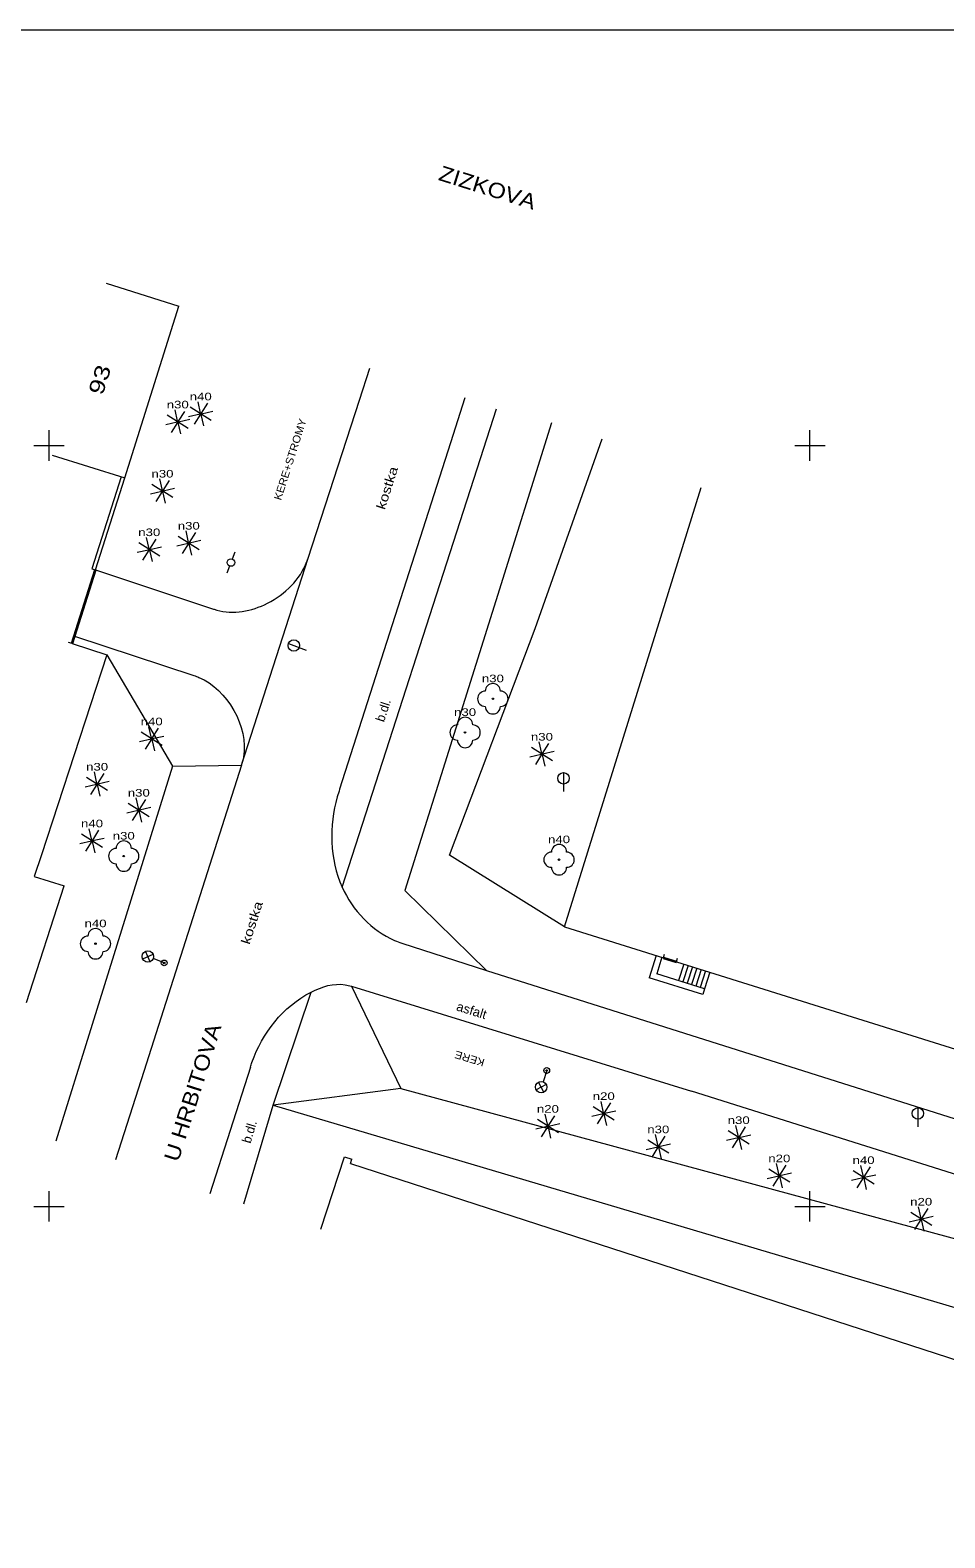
# Model space of a CAD drawing. Extents: x -670514 to -669423, y -1130798 to -1130123.
# Drawn here: x -670301.2 to -670241.1, y -1130221.8 to -1130122.7 of the extents above; entities that cross this region are included whole.
import ezdxf
from ezdxf.enums import TextEntityAlignment as Align

# ---------------------------------------------------------------- set-up
doc = ezdxf.new("R2010")
doc.units = 0
doc.header["$LTSCALE"] = 0.24
for name, color, linetype, lineweight in [('10', 7, 'Continuous', 13), ('11', 7, 'Continuous', 13), ('14', 7, 'Continuous', 13), ('22', 7, 'Continuous', 13), ('27', 7, 'Continuous', 13), ('28', 7, 'Continuous', 13), ('33', 7, 'Continuous', 13), ('45', 7, 'Continuous', 13), ('5', 7, 'Continuous', 13), ('6', 7, 'Continuous', 13), ('60', 7, 'Continuous', 13), ('61', 7, 'Continuous', 13), ('7', 7, 'Continuous', 13), ('8', 7, 'Continuous', 13)]:
    doc.layers.add(name, color=color, linetype=linetype, lineweight=lineweight)
doc.layers.add('40', color=7, linetype='Continuous')
doc.layers.add('44', color=7, linetype='Continuous')

msp = doc.modelspace()

# ---------------------------------------------------------------- linework, layer by layer
at = {"layer": '10'}
for p, q in [((-670279.589, -1130147.013), (-670278.911, -1130144.927)), ((-670282.966, -1130157.397), (-670279.589, -1130147.013)), ((-670272.67, -1130146.859), (-670273.617, -1130149.819)), ((-670271.647, -1130150.849), (-670270.593, -1130147.586)), ((-670273.617, -1130149.819), (-670280.905, -1130172.585)), ((-670280.744, -1130179.017), (-670271.647, -1130150.849)), ((-670296.946, -1130158.173), (-670289.192, -1130160.748)), ((-670298.333, -1130162.534), (-670290.478, -1130165.117)), ((-670276.822, -1130182.709), (-670271.263, -1130184.51)), ((-670260.106, -1130183.51), (-670260.57, -1130184.987)), ((-670259.724, -1130183.629), (-670260.068, -1130184.723)), ((-670258.299, -1130184.077), (-670258.641, -1130185.166)), ((-670258.013, -1130184.167), (-670258.355, -1130185.255)), ((-670257.727, -1130184.257), (-670258.069, -1130185.343)), ((-670271.263, -1130184.51), (-670240.044, -1130194.383)), ((-670257.042, -1130186.082), (-670260.57, -1130184.987)), ((-670256.923, -1130185.699), (-670260.068, -1130184.723)), ((-670257.441, -1130184.347), (-670257.782, -1130185.432)), ((-670257.155, -1130184.437), (-670257.496, -1130185.521)), ((-670256.868, -1130184.526), (-670257.21, -1130185.61)), ((-670256.582, -1130184.616), (-670256.923, -1130185.699)), ((-670280.134, -1130185.532), (-670257.775, -1130192.44)), ((-670256.923, -1130185.699), (-670257.042, -1130186.082)), ((-670286.768, -1130190.844), (-670289.424, -1130199.175)), ((-670216.254, -1130205.533), (-670257.775, -1130192.44))]:
    msp.add_line(p, q, dxfattribs=at)
for points in [[(-670287.356, -1130171.005), (-670293.775, -1130191.14), (-670295.623, -1130196.936)], [(-670287.198, -1130199.836), (-670285.272, -1130193.354), (-670282.774, -1130185.917)]]:
    msp.add_lwpolyline(points, dxfattribs=at)
for points in [[(-670289.192, -1130160.748), (-670288.983, -1130160.813), (-670285.645, -1130160.368), (-670283.052, -1130157.63), (-670282.966, -1130157.397)], [(-670290.478, -1130165.117), (-670290.15, -1130165.24), (-670287.227, -1130170.473), (-670287.356, -1130171.005)], [(-670280.905, -1130172.585), (-670281.059, -1130173.091), (-670280.744, -1130179.017), (-670277.289, -1130182.524), (-670276.822, -1130182.709)], [(-670286.768, -1130190.844), (-670286.664, -1130190.536), (-670282.774, -1130185.917), (-670280.537, -1130185.44), (-670280.134, -1130185.532)]]:
    msp.add_spline(points, degree=3, dxfattribs=at)
at = {"layer": '11'}
msp.add_line((-670287.356, -1130171.005), (-670282.966, -1130157.397), dxfattribs=at)
at = {"layer": '14'}
for p, q in [((-670266.99, -1130148.515), (-670270.652, -1130160.2)), ((-670276.888, -1130192.263), (-670285.272, -1130193.354))]:
    msp.add_line(p, q, dxfattribs=at)
for points in [[(-670266.125, -1130181.621), (-670273.681, -1130176.924), (-670268.066, -1130162.02), (-670263.645, -1130149.563)], [(-670270.652, -1130160.2), (-670276.622, -1130179.247), (-670271.263, -1130184.51)], [(-670296.205, -1130163.76), (-670291.882, -1130171.083), (-670287.356, -1130171.005)], [(-670291.882, -1130171.083), (-670297.16, -1130188.057), (-670299.542, -1130195.717)], [(-670280.134, -1130185.532), (-670276.888, -1130192.263), (-670216.436, -1130208.635)], [(-670285.272, -1130193.354), (-670239.681, -1130206.896), (-670208.333, -1130217.194), (-670192.5, -1130221.111)]]:
    msp.add_lwpolyline(points, dxfattribs=at)
at = {"layer": '22'}
for p, q in [((-670290.065, -1130147.897), (-670290.721, -1130147.483)), ((-670290.039, -1130147.877), (-670290.211, -1130147.123)), ((-670289.597, -1130147.227), (-670290.011, -1130147.883)), ((-670292.335, -1130148.626), (-670291.581, -1130148.454)), ((-670291.575, -1130148.426), (-670292.231, -1130148.012)), ((-670291.561, -1130148.48), (-670291.975, -1130149.136)), ((-670291.549, -1130148.406), (-670291.721, -1130147.652)), ((-670291.533, -1130148.486), (-670291.361, -1130149.24)), ((-670291.107, -1130147.756), (-670291.521, -1130148.412)), ((-670290.851, -1130148.88), (-670291.507, -1130148.466)), ((-670291.501, -1130148.438), (-670290.747, -1130148.266)), ((-670290.825, -1130148.097), (-670290.071, -1130147.925)), ((-670290.051, -1130147.951), (-670290.465, -1130148.607)), ((-670290.023, -1130147.957), (-670289.851, -1130148.711)), ((-670289.341, -1130148.351), (-670289.997, -1130147.937)), ((-670289.991, -1130147.909), (-670289.237, -1130147.737)), ((-670292.579, -1130152.972), (-670293.235, -1130152.558)), ((-670292.553, -1130152.952), (-670292.725, -1130152.198)), ((-670292.111, -1130152.302), (-670292.525, -1130152.958)), ((-670293.339, -1130153.172), (-670292.585, -1130153)), ((-670292.565, -1130153.026), (-670292.979, -1130153.682)), ((-670292.537, -1130153.032), (-670292.365, -1130153.786)), ((-670291.855, -1130153.426), (-670292.511, -1130153.012)), ((-670292.505, -1130152.984), (-670291.751, -1130152.812)), ((-670293.447, -1130156.82), (-670294.103, -1130156.406)), ((-670293.421, -1130156.8), (-670293.593, -1130156.046)), ((-670292.979, -1130156.15), (-670293.393, -1130156.806)), ((-670291.611, -1130156.592), (-670290.857, -1130156.42)), ((-670290.851, -1130156.392), (-670291.507, -1130155.978)), ((-670290.837, -1130156.446), (-670291.251, -1130157.102)), ((-670290.825, -1130156.372), (-670290.997, -1130155.618)), ((-670290.809, -1130156.452), (-670290.637, -1130157.206)), ((-670290.383, -1130155.722), (-670290.797, -1130156.378)), ((-670290.127, -1130156.846), (-670290.783, -1130156.432)), ((-670290.777, -1130156.404), (-670290.023, -1130156.232)), ((-670294.207, -1130157.02), (-670293.453, -1130156.848)), ((-670293.433, -1130156.874), (-670293.847, -1130157.53)), ((-670293.405, -1130156.88), (-670293.233, -1130157.634)), ((-670292.723, -1130157.274), (-670293.379, -1130156.86)), ((-670293.373, -1130156.832), (-670292.619, -1130156.66)), ((-670294.049, -1130169.452), (-670293.295, -1130169.28)), ((-670293.289, -1130169.252), (-670293.945, -1130168.838)), ((-670293.275, -1130169.306), (-670293.689, -1130169.962)), ((-670293.263, -1130169.232), (-670293.435, -1130168.478)), ((-670293.247, -1130169.312), (-670293.075, -1130170.066)), ((-670292.821, -1130168.582), (-670293.235, -1130169.238)), ((-670292.565, -1130169.706), (-670293.221, -1130169.292)), ((-670293.215, -1130169.264), (-670292.461, -1130169.092)), ((-670268.406, -1130170.458), (-670267.652, -1130170.286)), ((-670267.646, -1130170.258), (-670268.302, -1130169.844)), ((-670267.632, -1130170.312), (-670268.046, -1130170.968)), ((-670267.62, -1130170.238), (-670267.792, -1130169.484)), ((-670267.604, -1130170.318), (-670267.432, -1130171.072)), ((-670267.178, -1130169.588), (-670267.592, -1130170.244)), ((-670266.922, -1130170.712), (-670267.578, -1130170.298)), ((-670267.572, -1130170.27), (-670266.818, -1130170.098)), ((-670297.634, -1130172.427), (-670296.88, -1130172.255)), ((-670296.874, -1130172.227), (-670297.53, -1130171.813)), ((-670296.86, -1130172.281), (-670297.274, -1130172.937)), ((-670296.848, -1130172.207), (-670297.02, -1130171.453)), ((-670296.832, -1130172.287), (-670296.66, -1130173.041)), ((-670296.406, -1130171.557), (-670296.82, -1130172.213)), ((-670296.15, -1130172.681), (-670296.806, -1130172.267)), ((-670296.8, -1130172.239), (-670296.046, -1130172.067)), ((-670294.108, -1130173.918), (-670294.28, -1130173.164)), ((-670293.666, -1130173.268), (-670294.08, -1130173.924)), ((-670294.894, -1130174.138), (-670294.14, -1130173.966)), ((-670294.134, -1130173.938), (-670294.79, -1130173.524)), ((-670294.12, -1130173.992), (-670294.534, -1130174.648)), ((-670294.092, -1130173.998), (-670293.92, -1130174.752)), ((-670293.41, -1130174.392), (-670294.066, -1130173.978)), ((-670294.06, -1130173.95), (-670293.306, -1130173.778)), ((-670297.182, -1130175.935), (-670297.354, -1130175.181)), ((-670296.74, -1130175.285), (-670297.154, -1130175.941)), ((-670297.968, -1130176.155), (-670297.214, -1130175.983)), ((-670297.208, -1130175.955), (-670297.864, -1130175.541)), ((-670297.194, -1130176.009), (-670297.608, -1130176.665)), ((-670297.166, -1130176.015), (-670296.994, -1130176.769)), ((-670296.484, -1130176.409), (-670297.14, -1130175.995)), ((-670297.134, -1130175.967), (-670296.38, -1130175.795)), ((-670263.557, -1130193.853), (-670263.729, -1130193.099)), ((-670267.228, -1130194.691), (-670267.4, -1130193.937)), ((-670266.786, -1130194.041), (-670267.2, -1130194.697)), ((-670264.343, -1130194.073), (-670263.589, -1130193.901)), ((-670263.583, -1130193.873), (-670264.239, -1130193.459)), ((-670263.569, -1130193.927), (-670263.983, -1130194.583)), ((-670263.541, -1130193.933), (-670263.369, -1130194.687)), ((-670263.115, -1130193.203), (-670263.529, -1130193.859)), ((-670262.859, -1130194.327), (-670263.515, -1130193.913)), ((-670263.509, -1130193.885), (-670262.755, -1130193.713)), ((-670268.014, -1130194.911), (-670267.26, -1130194.739)), ((-670267.254, -1130194.711), (-670267.91, -1130194.297)), ((-670267.24, -1130194.765), (-670267.654, -1130195.421)), ((-670267.212, -1130194.771), (-670267.04, -1130195.525)), ((-670266.53, -1130195.165), (-670267.186, -1130194.751)), ((-670267.18, -1130194.723), (-670266.426, -1130194.551)), ((-670254.717, -1130195.454), (-670255.373, -1130195.04)), ((-670254.691, -1130195.434), (-670254.863, -1130194.68)), ((-670254.249, -1130194.784), (-670254.663, -1130195.44)), ((-670260.761, -1130196.261), (-670260.007, -1130196.089)), ((-670260.001, -1130196.061), (-670260.657, -1130195.647)), ((-670259.987, -1130196.115), (-670260.401, -1130196.771)), ((-670259.975, -1130196.041), (-670260.147, -1130195.287)), ((-670259.959, -1130196.121), (-670259.787, -1130196.875)), ((-670259.533, -1130195.391), (-670259.947, -1130196.047)), ((-670259.277, -1130196.515), (-670259.933, -1130196.101)), ((-670259.927, -1130196.073), (-670259.173, -1130195.901)), ((-670255.477, -1130195.654), (-670254.723, -1130195.482)), ((-670254.703, -1130195.508), (-670255.117, -1130196.164)), ((-670254.675, -1130195.514), (-670254.503, -1130196.268)), ((-670253.993, -1130195.908), (-670254.649, -1130195.494)), ((-670254.643, -1130195.466), (-670253.889, -1130195.294)), ((-670252.808, -1130198.167), (-670252.054, -1130197.995)), ((-670252.048, -1130197.967), (-670252.704, -1130197.553)), ((-670252.034, -1130198.021), (-670252.448, -1130198.677)), ((-670252.022, -1130197.947), (-670252.194, -1130197.193)), ((-670252.006, -1130198.027), (-670251.834, -1130198.781)), ((-670251.58, -1130197.297), (-670251.994, -1130197.953)), ((-670251.324, -1130198.421), (-670251.98, -1130198.007)), ((-670251.974, -1130197.979), (-670251.22, -1130197.807)), ((-670247.272, -1130198.281), (-670246.518, -1130198.109)), ((-670246.512, -1130198.081), (-670247.168, -1130197.667)), ((-670246.498, -1130198.135), (-670246.912, -1130198.791)), ((-670246.486, -1130198.061), (-670246.658, -1130197.307)), ((-670246.044, -1130197.411), (-670246.458, -1130198.067)), ((-670245.788, -1130198.535), (-670246.444, -1130198.121)), ((-670246.438, -1130198.093), (-670245.684, -1130197.921)), ((-670246.47, -1130198.141), (-670246.298, -1130198.895)), ((-670242.701, -1130200.791), (-670242.873, -1130200.037)), ((-670243.487, -1130201.011), (-670242.733, -1130200.839)), ((-670242.727, -1130200.811), (-670243.383, -1130200.397)), ((-670242.713, -1130200.865), (-670243.127, -1130201.521)), ((-670242.685, -1130200.871), (-670242.513, -1130201.625)), ((-670242.259, -1130200.141), (-670242.673, -1130200.797)), ((-670242.003, -1130201.265), (-670242.659, -1130200.851)), ((-670242.653, -1130200.823), (-670241.899, -1130200.651))]:
    msp.add_line(p, q, dxfattribs=at)
for centre, radius in [((-670291.541, -1130148.446), 0.04), ((-670290.031, -1130147.917), 0.04), ((-670292.545, -1130152.992), 0.04), ((-670290.817, -1130156.412), 0.04), ((-670293.413, -1130156.84), 0.04), ((-670270.836, -1130166.645), 0.05), ((-670293.255, -1130169.272), 0.04), ((-670272.662, -1130168.858), 0.05), ((-670267.612, -1130170.278), 0.04), ((-670296.84, -1130172.247), 0.04), ((-670294.1, -1130173.958), 0.04), ((-670297.174, -1130175.975), 0.04), ((-670295.091, -1130176.983), 0.05), ((-670266.488, -1130177.221), 0.05), ((-670296.944, -1130182.742), 0.05), ((-670263.549, -1130193.893), 0.04), ((-670267.22, -1130194.731), 0.04), ((-670259.967, -1130196.081), 0.04), ((-670254.683, -1130195.474), 0.04), ((-670252.014, -1130197.987), 0.04), ((-670246.478, -1130198.101), 0.04), ((-670242.693, -1130200.831), 0.04)]:
    msp.add_circle(centre, radius, dxfattribs=at)
for centre, start, end in [((-670271.336, -1130166.645), 90, 270), ((-670270.836, -1130166.145), 0, 180), ((-670270.336, -1130166.645), 270, 90), ((-670270.836, -1130167.145), 180, 0), ((-670273.162, -1130168.858), 90, 270), ((-670272.662, -1130168.358), 0, 180), ((-670272.162, -1130168.858), 270, 90), ((-670272.662, -1130169.358), 180, 0), ((-670295.091, -1130176.483), 0, 180), ((-670266.488, -1130176.721), 0, 180), ((-670295.591, -1130176.983), 90, 270), ((-670294.591, -1130176.983), 270, 90), ((-670266.988, -1130177.221), 90, 270), ((-670265.988, -1130177.221), 270, 90), ((-670295.091, -1130177.483), 180, 0), ((-670266.488, -1130177.721), 180, 0), ((-670297.444, -1130182.742), 90, 270), ((-670296.944, -1130182.242), 0, 180), ((-670296.444, -1130182.742), 270, 90), ((-670296.944, -1130183.242), 180, 0)]:
    msp.add_arc(centre, 0.5, start, end, dxfattribs=at)
at = {"layer": '27'}
for p, q in [((-670284.263, -1130163.014), (-670283.093, -1130163.453)), ((-670266.193, -1130171.496), (-670266.193, -1130172.746)), ((-670242.908, -1130193.518), (-670242.908, -1130194.768))]:
    msp.add_line(p, q, dxfattribs=at)
for centre in [(-670283.9118, -1130163.1457), (-670266.1926, -1130171.8711), (-670242.9076, -1130193.8931)]:
    msp.add_circle(centre, 0.375, dxfattribs=at)
at = {"layer": '28'}
for p, q in [((-670287.955, -1130157.457), (-670287.775, -1130156.99)), ((-670288.135, -1130157.923), (-670288.315, -1130158.39))]:
    msp.add_line(p, q, dxfattribs=at)
msp.add_circle((-670288.0449, -1130157.6903), 0.25, dxfattribs=at)
at = {"layer": '33'}
for p, q in [((-670293.353, -1130183.925), (-670293.652, -1130183.237)), ((-670293.846, -1130183.731), (-670293.159, -1130183.431)), ((-670292.432, -1130184.002), (-670293.153, -1130183.718)), ((-670267.3, -1130191.071), (-670267.542, -1130191.807)), ((-670267.324, -1130191.995), (-670267.993, -1130192.333)), ((-670267.49, -1130192.498), (-670267.828, -1130191.829))]:
    msp.add_line(p, q, dxfattribs=at)
for centre, radius in [((-670293.5022, -1130183.581), 0.375), ((-670292.432, -1130184.002), 0.19), ((-670292.432, -1130184.002), 0.05), ((-670267.3, -1130191.071), 0.19), ((-670267.3, -1130191.071), 0.05), ((-670267.6587, -1130192.1636), 0.375)]:
    msp.add_circle(centre, radius, dxfattribs=at)
at = {"layer": '5'}
for p, q in [((-670296.249, -1130139.34), (-670291.479, -1130140.84)), ((-670295.028, -1130152.127), (-670291.479, -1130140.84)), ((-670299.798, -1130150.627), (-670295.028, -1130152.127)), ((-670298.486, -1130163.014), (-670296.205, -1130163.76)), ((-670301.479, -1130186.605), (-670299, -1130178.931)), ((-670300.969, -1130178.334), (-670299, -1130178.931)), ((-670266.125, -1130181.621), (-670259.628, -1130183.659)), ((-670258.77, -1130183.929), (-670238.242, -1130190.373)), ((-670282.145, -1130201.496), (-670280.576, -1130196.749)), ((-670280.576, -1130196.749), (-670280.101, -1130196.906)), ((-670280.195, -1130197.191), (-670280.101, -1130196.906)), ((-670280.195, -1130197.191), (-670239.268, -1130210.463))]:
    msp.add_line(p, q, dxfattribs=at)
for points in [[(-670266.125, -1130181.621), (-670261.638, -1130167.192), (-670257.151, -1130152.763)], [(-670296.205, -1130163.76), (-670300.503, -1130176.908), (-670300.969, -1130178.334)]]:
    msp.add_lwpolyline(points, dxfattribs=at)
at = {"layer": '6'}
for p, q in [((-670259.628, -1130183.659), (-670259.554, -1130183.421)), ((-670258.77, -1130183.929), (-670258.695, -1130183.69))]:
    msp.add_line(p, q, dxfattribs=at)
at = {"layer": '6', "lineweight": 35}
msp.add_line((-670259.628, -1130183.659), (-670258.77, -1130183.929), dxfattribs=at)
at = {"layer": '60'}
msp.add_lwpolyline([(-670405.553, -1130409.706), (-669995.553, -1130409.706), (-669995.553, -1130122.706), (-670405.553, -1130122.706)], close=True, dxfattribs=at)
at = {"layer": '61'}
for p, q in [((-670300, -1130151), (-670300, -1130149)), ((-670250, -1130151), (-670250, -1130149)), ((-670301, -1130150), (-670299, -1130150)), ((-670251, -1130150), (-670249, -1130150)), ((-670300, -1130201), (-670300, -1130199)), ((-670250, -1130201), (-670250, -1130199)), ((-670301, -1130200), (-670299, -1130200)), ((-670251, -1130200), (-670249, -1130200))]:
    msp.add_line(p, q, dxfattribs=at)
at = {"layer": '7'}
for p, q in [((-670295.266, -1130152.051), (-670297.184, -1130158.097)), ((-670296.946, -1130158.173), (-670295.028, -1130152.127))]:
    msp.add_line(p, q, dxfattribs=at)
at = {"layer": '8', "lineweight": 35}
msp.add_line((-670298.486, -1130163.014), (-670296.946, -1130158.173), dxfattribs=at)
at = {"layer": '8'}
for p, q in [((-670297.184, -1130158.097), (-670296.946, -1130158.173)), ((-670298.486, -1130163.014), (-670298.724, -1130162.938))]:
    msp.add_line(p, q, dxfattribs=at)

# ---------------------------------------------------------------- texts
at = {"layer": '22', "width": 1.3}
for s, p in [('n40', (-670290.0315, -1130147.031)), ('n30', (-670291.5415, -1130147.56)), ('n30', (-670292.5455, -1130152.106)), ('n30', (-670293.4135, -1130155.954)), ('n30', (-670290.8175, -1130155.526)), ('n30', (-670270.8355, -1130165.559)), ('n30', (-670272.6615, -1130167.772)), ('n40', (-670293.2555, -1130168.386)), ('n30', (-670267.6125, -1130169.392)), ('n30', (-670296.8405, -1130171.361)), ('n30', (-670294.1005, -1130173.072)), ('n40', (-670297.1745, -1130175.089)), ('n30', (-670295.0905, -1130175.897)), ('n40', (-670266.4875, -1130176.135)), ('n40', (-670296.9435, -1130181.656)), ('n20', (-670263.5495, -1130193.007)), ('n20', (-670267.2205, -1130193.845)), ('n30', (-670254.6835, -1130194.588)), ('n30', (-670259.9675, -1130195.195)), ('n20', (-670252.0145, -1130197.101)), ('n40', (-670246.4785, -1130197.215)), ('n20', (-670242.6935, -1130199.945))]:
    msp.add_text(s, height=0.499, dxfattribs=at).set_placement(p, align=Align.CENTER)
at = {"layer": '22', "width": 1.1}
for s, rotation, p in [('KERE+STROMY', 72.351, (-670283.9161, -1130150.9866)), ('KERE', 163.113, (-670272.2915, -1130190.0513))]:
    msp.add_text(s, height=0.499, rotation=rotation, dxfattribs=at).set_placement(p, align=Align.CENTER)
at = {"layer": '40'}
for s, rotation, width, p in [('kostka', 72.249, 1.25, (-670277.5017, -1130152.878)), ('kostka', 72.249, 1.25, (-670286.3857, -1130181.451)), ('asfalt', 342.831, 1.05, (-670272.3196, -1130187.4089))]:
    msp.add_text(s, height=0.6, rotation=rotation, dxfattribs=dict(at, width=width)).set_placement(p, align=Align.CENTER)
for rotation, p in [(72.102, (-670277.7565, -1130167.4912)), (73.452, (-670286.5447, -1130195.1784))]:
    msp.add_text('b.dl.', height=0.6, rotation=rotation, dxfattribs=at).set_placement(p, align=Align.CENTER)
at = {"layer": '44', "width": 1.3}
msp.add_text('93', height=1, rotation=72.545, dxfattribs=at).set_placement((-670296.1911, -1130145.8245), align=Align.CENTER)
at = {"layer": '45', "width": 1.15}
for s, rotation, p in [('ZIZKOVA', 342.543, (-670271.3345, -1130133.5265)), ('U HRBITOVA', 72.317, (-670290.0863, -1130192.6579))]:
    msp.add_text(s, height=1, rotation=rotation, dxfattribs=at).set_placement(p, align=Align.CENTER)

doc.saveas('drawing.dxf')
